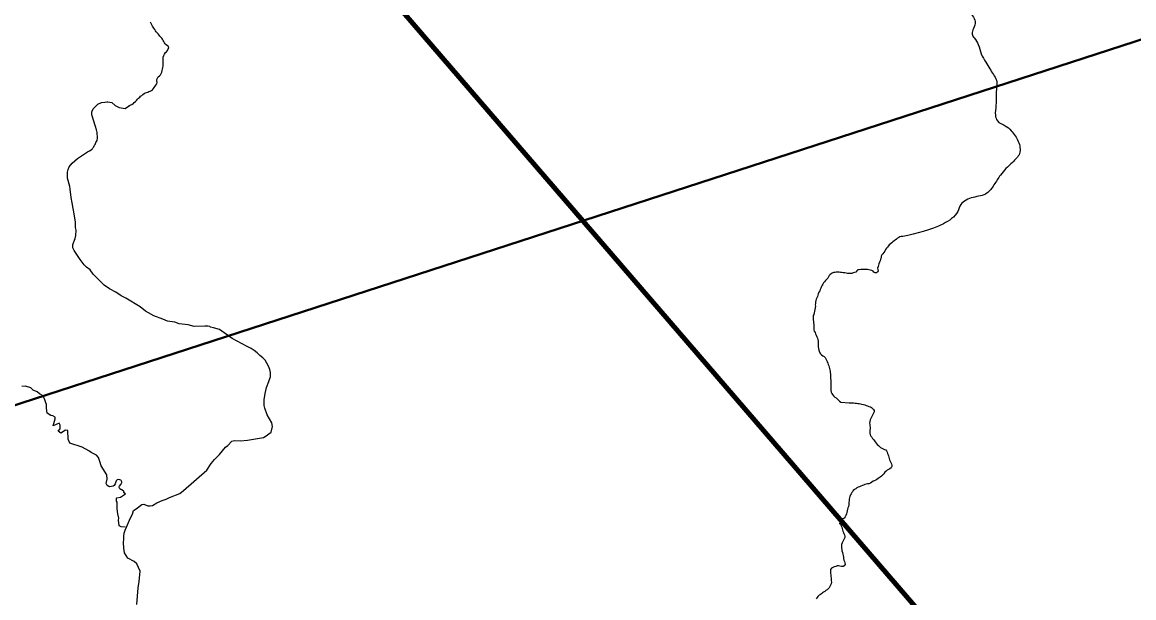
# Model space of a CAD drawing. Extents: x 553962 to 842807, y 8883888 to 9032388.
# Drawn here: x 651025 to 659732, y 8977962 to 8982475 of the extents above; entities that cross this region are included whole.
import ezdxf

# ---------------------------------------------------------------- set-up
doc = ezdxf.new("R2010")
doc.units = 0
doc.header["$LTSCALE"] = 150
for name, color, linetype, lineweight in [('12', 7, 'Continuous', 25), ('24', 7, 'Continuous', 25), ('9', 7, 'Continuous', 90)]:
    doc.layers.add(name, color=color, linetype=linetype, lineweight=lineweight)

msp = doc.modelspace()

# ---------------------------------------------------------------- linework, layer by layer
at = {"layer": '12', "lineweight": 40}
msp.add_line((636526.5, 8974783.6), (662912, 8983353), dxfattribs=at)
at = {"layer": '24'}
for points in [[(652090.6, 8982383), (652082.8, 8982392.1), (652075.2, 8982399.3), (652069.7, 8982408.2), (652063.7, 8982418.5), (652056.9, 8982428.1), (652050.7, 8982436.2), (652045.6, 8982445.3), (652040.7, 8982454.9), (652030.1, 8982475.1)], [(651863.5, 8981821.1), (651884, 8981829.5), (651894.1, 8981836.9), (651894.2, 8981835.8), (651902.7, 8981844.6), (651911.3, 8981853.1), (651920.6, 8981862.3), (651929.3, 8981872.3), (651937.2, 8981879.3), (651945.8, 8981887), (651952.7, 8981894.6), (651961.3, 8981902), (651970.6, 8981908.8), (651979.9, 8981915.5), (651989, 8981920.6), (651998.2, 8981924.7), (652008.4, 8981927.5), (652018.2, 8981931.3), (652028.3, 8981933.7), (652037.4, 8981939.1), (652045.8, 8981945.9), (652052.6, 8981954.9), (652059.5, 8981963.8), (652065.7, 8981973), (652070.8, 8981982.6), (652079.2, 8981991.3), (652082.5, 8982002.6), (652079.1, 8982015.2), (652079.7, 8982025.9), (652084, 8982037.6), (652090.5, 8982046), (652100.4, 8982054.4), (652107.7, 8982062.6), (652113, 8982072.4), (652118, 8982083.3), (652121.5, 8982096.1), (652124.8, 8982107.8), (652126.5, 8982120.6), (652127.9, 8982130.9), (652129.1, 8982141.4), (652129.5, 8982153.7), (652129.9, 8982164.4), (652129.5, 8982177.3), (652129.2, 8982188.8), (652130, 8982201.2), (652134, 8982214.2), (652139.6, 8982225.7), (652147.6, 8982236.6), (652156.3, 8982243.5), (652163, 8982252.8), (652167.9, 8982265.5), (652173.8, 8982274.4), (652171.3, 8982284.5), (652162.2, 8982291.1), (652152.6, 8982297.8), (652144.4, 8982305.2), (652139.1, 8982314.8), (652133.5, 8982323.4), (652128.5, 8982332.7), (652123.8, 8982341.6), (652117.7, 8982350), (652110.4, 8982358.6), (652104, 8982366.9), (652097.6, 8982374.8), (652090.6, 8982383)], [(651611.5, 8981611.7), (651606.3, 8981632.3), (651598.1, 8981656.4), (651571.2, 8981748.7), (651571.4, 8981771.4), (651581.6, 8981795.3), (651600.5, 8981817.8), (651616.2, 8981831.9), (651647.4, 8981844.8), (651671.6, 8981847.5), (651687.6, 8981851.5), (651696.2, 8981851.4), (651726.2, 8981845.1), (651752.7, 8981822.5), (651784.1, 8981806.8), (651831.2, 8981799), (651865.5, 8981822.4)], [(651529, 8980555.1), (651510.7, 8980573.5), (651478, 8980615.6), (651430.9, 8980684.6), (651421.7, 8980706.9), (651421.7, 8980731.9), (651439.4, 8980778.3), (651445.7, 8980801.8), (651446.8, 8980844.6), (651443.7, 8980866.8), (651441.5, 8980908.8), (651433, 8980973), (651423.4, 8981015.8), (651416.9, 8981058.6), (651407.4, 8981101.5), (651399.9, 8981165.7), (651398.5, 8981187.9), (651380.7, 8981251.3), (651378.6, 8981274.8), (651379.7, 8981298.4), (651385.7, 8981321), (651393.6, 8981341.1), (651417.5, 8981369.4), (651459.2, 8981406.4), (651537.3, 8981459.4), (651553.1, 8981466.4), (651572.2, 8981480.8), (651574.4, 8981486.1), (651579.2, 8981488.2), (651580.1, 8981493), (651585.1, 8981497.2), (651590.2, 8981510.5), (651595.8, 8981515.3), (651602.3, 8981532.8), (651611.5, 8981546.8), (651614.9, 8981568.9), (651611.5, 8981611.7)], [(657922.3, 8980794.9), (657921.8, 8980794.9), (657911.3, 8980794.2), (657900.8, 8980791.5), (657891, 8980787), (657881.5, 8980781.3), (657872.3, 8980774.7), (657863.5, 8980767.6), (657855.1, 8980760), (657845.9, 8980752.2), (657836.4, 8980744.9), (657826.4, 8980737.9), (657817.2, 8980731), (657809.7, 8980721.8), (657802.7, 8980712.6), (657794.9, 8980702.6), (657787.9, 8980692), (657781.1, 8980680.5), (657773.9, 8980670.2), (657766.1, 8980659.6), (657758.9, 8980650.3), (657754.4, 8980640.1), (657752.4, 8980628.9), (657749.1, 8980616.2), (657745, 8980604.2), (657739.7, 8980592.7), (657734.9, 8980581.3), (657731.5, 8980569.4), (657728.6, 8980559), (657724.4, 8980546.9), (657726.4, 8980536.5), (657730, 8980527), (657725.7, 8980516.9), (657716.9, 8980511.2), (657706, 8980509.3), (657695.7, 8980514.7), (657689.6, 8980523.4), (657679.6, 8980528.3), (657667.6, 8980531.7), (657657.6, 8980534.5), (657645.4, 8980536.4), (657632.6, 8980537.1), (657619.1, 8980536.5), (657606, 8980535.4), (657593, 8980535.4), (657580.8, 8980534.3), (657569.5, 8980532.5), (657561.7, 8980525.3), (657555.2, 8980516), (657544.1, 8980512.3), (657534, 8980509), (657523.5, 8980506.1), (657512.3, 8980504.9), (657501.8, 8980504.8), (657488.9, 8980506.1), (657479.1, 8980508.1), (657468.7, 8980509.5), (657456.9, 8980511), (657445.8, 8980512.4), (657435, 8980513.7), (657423.7, 8980514.8), (657412.9, 8980515), (657401.2, 8980514.2), (657391, 8980513.2), (657380.7, 8980511.9)], [(652928.8, 8979226.7), (652975.3, 8979262.2), (652986.4, 8979305.8), (652979.2, 8979333.8), (652944.9, 8979398.1), (652925.6, 8979448.6), (652919.7, 8979471.3), (652920.5, 8979513.3), (652927, 8979563.8), (652934.5, 8979588.2), (652939.8, 8979610.9), (652958, 8979658.8), (652964.6, 8979682.2), (652969.8, 8979693.8), (652970.9, 8979706), (652970, 8979727.6), (652964.4, 8979752.9), (652953.4, 8979777.2), (652927.8, 8979824.5), (652910.2, 8979842.6), (652886.5, 8979861.1), (652865, 8979883.5), (652843.2, 8979901.2), (652818.9, 8979917.7), (652788.3, 8979933.3), (652669.1, 8979994.2), (652570.7, 8980065.4), (652522.9, 8980079.6), (652500.8, 8980084.8), (652494.1, 8980089.3), (652479.5, 8980092), (652467.7, 8980092.8), (652454.7, 8980091.5), (652372.5, 8980089.9), (652326.2, 8980102.5), (652253.2, 8980110.7), (652221.7, 8980122.5), (652162.8, 8980130.3), (652127.5, 8980146.1), (652056, 8980174.2), (652014.6, 8980197.5), (651991.5, 8980211), (651949.3, 8980242.6), (651836.8, 8980311.1), (651800.2, 8980330.1), (651758.3, 8980358.2), (651709.6, 8980384.8), (651667.6, 8980413.8), (651620.8, 8980460.4), (651581.5, 8980499.7), (651556.2, 8980533.3), (651529, 8980555.1)], [(657380.7, 8980511.9), (657370, 8980508), (657361, 8980503.4), (657353, 8980497.1), (657346.2, 8980488.3), (657340.6, 8980479.4), (657334.7, 8980469.5), (657327.4, 8980459.5), (657318.5, 8980450), (657309.5, 8980440.7), (657302.2, 8980431.6), (657295.9, 8980422.2), (657290.6, 8980412.8), (657285.1, 8980402), (657281, 8980391), (657276.2, 8980379.9), (657271.8, 8980368.4), (657266.3, 8980357.7), (657260, 8980346.8), (657257.2, 8980335.7), (657253.7, 8980325.2), (657248.3, 8980313.7), (657243.6, 8980303.2), (657241.1, 8980292.2), (657240.2, 8980280.9), (657238.5, 8980269.9), (657236, 8980258.7), (657237.7, 8980247.8), (657237.6, 8980235.7), (657234.6, 8980223.4), (657231.6, 8980210.6), (657229.3, 8980197.2), (657224.7, 8980183.8), (657221.5, 8980175.1), (657219.5, 8980163.7), (657219.5, 8980151.9), (657221.5, 8980140.7)], [(657221.5, 8980140.7), (657222.8, 8980129.8), (657224.3, 8980118.8), (657225.3, 8980105.8), (657226.1, 8980095.4), (657226.7, 8980084.7), (657226.6, 8980074.6), (657226.5, 8980062.5), (657229.7, 8980051.9), (657235.5, 8980042.5), (657240, 8980031.7), (657244.1, 8980021), (657250.4, 8980009.7), (657254.2, 8979997.7), (657257.8, 8979988.2), (657260.8, 8979975.5), (657261, 8979963), (657259.8, 8979952.1), (657260, 8979941.5), (657261, 8979929), (657261.4, 8979916.7), (657264.8, 8979904.9), (657267.9, 8979895.4), (657272.9, 8979883.9), (657278.2, 8979874.1), (657286.7, 8979866.2), (657296.8, 8979860.3), (657306.9, 8979855), (657314.7, 8979847), (657321.1, 8979836.5), (657325.9, 8979825.3), (657330.9, 8979814.2), (657335.4, 8979802.7), (657339, 8979790.5), (657342.2, 8979780.4), (657345, 8979770.3), (657348.2, 8979760.1), (657351.3, 8979749.2), (657353.1, 8979738.6), (657354.5, 8979727.6), (657355.5, 8979717), (657355.9, 8979706.2), (657356.8, 8979695.7), (657357.3, 8979682.6), (657358.7, 8979669.6), (657359.7, 8979656.7), (657360.2, 8979643.5), (657359.2, 8979633), (657358.8, 8979622.9), (657358.5, 8979612.6), (657358.7, 8979599.4), (657359.8, 8979587.1), (657361.5, 8979575.1), (657366.5, 8979564.2), (657371.8, 8979555.3), (657380.8, 8979546.4), (657389.3, 8979536.6), (657400.2, 8979530.1), (657409.7, 8979521.1), (657419.2, 8979512.3), (657428, 8979502.9), (657437.4, 8979495.9), (657502.8, 8979492)], [(651020.9, 8979623.6), (651050.4, 8979621.7)], [(651216, 8979477.9), (651209.6, 8979492.1), (651201.6, 8979515.6), (651189.8, 8979547), (651161.6, 8979561.9), (651141.1, 8979576.4), (651111.2, 8979590.2), (651091.6, 8979607.9), (651050.4, 8979621.7)], [(651832, 8978515.5), (651800.5, 8978517.4), (651784.8, 8978525.3), (651778.9, 8978570.5), (651780.9, 8978586.2), (651775, 8978619.6), (651769.1, 8978660.5), (651769.2, 8978709.4), (651768.2, 8978712.6), (651762.9, 8978719.3), (651763.1, 8978743.2), (651766.1, 8978745), (651796, 8978751.6), (651833.7, 8978778.6), (651822, 8978785.9), (651822.6, 8978792.5), (651821.7, 8978794.5), (651805.3, 8978808), (651797.9, 8978810.3), (651790.5, 8978815.9), (651784.3, 8978827.6), (651784.3, 8978831), (651787.3, 8978838.4), (651798.2, 8978849.5), (651805.2, 8978867), (651805, 8978871), (651800.1, 8978883.1), (651797.1, 8978885.4), (651782.4, 8978889.8), (651768.6, 8978887.9), (651760.8, 8978880.6), (651754.9, 8978864.1), (651753.3, 8978854.7), (651745.8, 8978842.4), (651737.3, 8978838.7), (651711.2, 8978831.5), (651702.6, 8978833.8), (651689.6, 8978842.1), (651682.2, 8978859.1), (651690.1, 8978893.2), (651686.8, 8978927.4), (651643.5, 8978996), (651632.7, 8979030.2), (651623.8, 8979063.6), (651606.1, 8979081.3), (651564.9, 8979101), (651547.2, 8979114.7), (651494.2, 8979142.2), (651398, 8979175.6), (651386.2, 8979205.1), (651382.2, 8979273.9), (651364.6, 8979275.8), (651327.2, 8979254.2), (651307.6, 8979268), (651321.9, 8979287.3), (651323.3, 8979315.1), (651313.5, 8979332.8), (651266.4, 8979311.2), (651284.1, 8979364.3), (651282.1, 8979378), (651264.4, 8979387.8), (651248.7, 8979391.8), (651221.2, 8979409.5), (651215.3, 8979448.7), (651216, 8979477.9)], [(657502.8, 8979492), (657504.1, 8979491.9), (657517, 8979491), (657527.1, 8979490.8), (657537.9, 8979490.5), (657549.2, 8979489.1), (657559.5, 8979487.6), (657569.4, 8979486.2), (657579.9, 8979485), (657590.7, 8979483.7), (657602.3, 8979481.4), (657615.4, 8979477), (657625, 8979474.1), (657636.3, 8979470.5), (657645.9, 8979466.8), (657657.1, 8979462.9), (657668.6, 8979459.1), (657678, 8979455.4), (657686, 8979447.4), (657693.5, 8979439.5), (657698.6, 8979429.9), (657697.9, 8979419.3), (657693.3, 8979409.5), (657688, 8979398.6), (657683.5, 8979389.5), (657677.2, 8979378.1), (657672.7, 8979367.2), (657667.6, 8979356.4), (657663.6, 8979344.6), (657663.2, 8979332.7), (657664, 8979322.1), (657665.5, 8979311.7), (657666.5, 8979299.5), (657666.4, 8979288.4), (657665.8, 8979277), (657664.8, 8979265.3), (657665, 8979253.3), (657667.8, 8979241.3), (657673.4, 8979230.7), (657680.8, 8979221.1), (657686.6, 8979211.2), (657693.3, 8979202.5), (657700.1, 8979192.6), (657706.4, 8979184.7), (657715.3, 8979174.5), (657723.1, 8979164.2), (657731.5, 8979157), (657739.7, 8979148.8), (657747.8, 8979141.4), (657757.7, 8979135.2), (657768.2, 8979130), (657779.4, 8979125.8), (657788.7, 8979121.5), (657795.5, 8979113.8), (657800.5, 8979104.7), (657804, 8979094.6), (657807.9, 8979084.5), (657811, 8979074.1), (657812.5, 8979063.9), (657815.3, 8979053.6), (657819.8, 8979043.5), (657824.5, 8979033.8), (657829.5, 8979023.3), (657833.2, 8979012.6), (657836.2, 8979001.6)], [(651888.2, 8978618.1), (651895.6, 8978646.6), (651917.7, 8978660.9), (651962, 8978693.5), (651977.6, 8978696.1), (652010.1, 8978684.3), (652027, 8978683), (652045.2, 8978687), (652080.5, 8978707.4), (652120.7, 8978724.7), (652153.8, 8978736.6), (652178.9, 8978748.3), (652259.8, 8978779.4), (652287.2, 8978804.1), (652471.9, 8978964.2), (652505.7, 8979014.9), (652530.4, 8979046.2), (652569.5, 8979086.5), (652618.3, 8979143.4), (652635, 8979155.7), (652667.2, 8979190), (652687.7, 8979195.3), (652734.7, 8979193.2), (652789.3, 8979198.5), (652915.2, 8979219), (652928.8, 8979226.7)], [(657836.2, 8979001.6), (657836.4, 8978990.9), (657831.1, 8978980.9), (657821.5, 8978973.8), (657811.1, 8978967.9), (657800.9, 8978961.9), (657791.7, 8978955.6), (657783.1, 8978947.9), (657776.1, 8978938.9), (657770.9, 8978930.2), (657765.1, 8978923.2), (657756.6, 8978916.8), (657746.8, 8978908.7), (657738.3, 8978903.3), (657729.4, 8978897), (657719.7, 8978890.3), (657710.7, 8978885.3), (657698.9, 8978880.2), (657689.7, 8978875.8), (657680.2, 8978870.1), (657669.6, 8978861.9), (657657.2, 8978857), (657647.4, 8978854.8), (657636.8, 8978852.9), (657626.7, 8978849.7), (657615.8, 8978845.5), (657606.2, 8978841.5), (657594.3, 8978836.9), (657584.5, 8978833.2), (657573, 8978828.8), (657563.4, 8978824), (657554.5, 8978817.5), (657545.1, 8978812.7), (657535.3, 8978804.1), (657530.4, 8978795.2), (657523.7, 8978786.6), (657517.5, 8978777.8)], [(657517.5, 8978777.8), (657512.6, 8978769), (657508.3, 8978757), (657504.7, 8978746.9), (657502.3, 8978735.1), (657502.4, 8978723.1), (657501.1, 8978711.8), (657499.8, 8978700.7), (657499.3, 8978690.4), (657496.9, 8978679.2), (657492.2, 8978668.1), (657489.7, 8978656.2), (657487.1, 8978643.6), (657484, 8978631.6), (657480.8, 8978619.4), (657476, 8978608.4), (657470.7, 8978597.5), (657463, 8978586.4), (657453.6, 8978580.7), (657442.7, 8978574.2), (657436, 8978565.6), (657430.3, 8978556.5), (657426.6, 8978544.7), (657434.3, 8978535.9), (657439.4, 8978526.9), (657444, 8978517.2), (657447.1, 8978505.1), (657450.1, 8978495), (657453.1, 8978485.4), (657457.4, 8978474.6), (657461.9, 8978465.3), (657465.8, 8978455.8), (657469.8, 8978444.5), (657468.2, 8978434.6), (657464.4, 8978425), (657458.9, 8978414.2), (657452.6, 8978403), (657447.5, 8978392.1), (657443.4, 8978379), (657443.3, 8978367.3), (657443.2, 8978354.9), (657444.3, 8978341.5), (657446.3, 8978329.2), (657449.6, 8978316.6), (657453.4, 8978304.7), (657456.7, 8978293.2), (657457.9, 8978281.3), (657459, 8978269.7), (657460.6, 8978257.6), (657465.5, 8978246.9), (657468.9, 8978236.2), (657470.4, 8978222.6), (657464.8, 8978212.5), (657454.9, 8978208.6), (657443.1, 8978208.9), (657429.8, 8978210.8), (657420.2, 8978214), (657408.7, 8978213.3), (657398, 8978208.9), (657386.5, 8978204.1), (657373.8, 8978200.8), (657363.4, 8978193.5), (657357.6, 8978184.5), (657355.8, 8978174.7), (657356.5, 8978161.6)], [(651923.8, 8977910.1), (651933.3, 8978039.2), (651940.9, 8978090.4), (651948.5, 8978170.2), (651923.8, 8978229), (651901.1, 8978248), (651851.2, 8978272.3), (651826.5, 8978315.8), (651820.6, 8978351), (651819.5, 8978396.3), (651821.5, 8978421.6), (651821.6, 8978445.1), (651824.7, 8978467.8), (651830.6, 8978493), (651842.2, 8978516.6), (651872.3, 8978589.2), (651888.2, 8978618.1)], [(657356.5, 8978161.6), (657356.8, 8978151.5), (657358, 8978141.4), (657359.4, 8978129.9), (657360.6, 8978117.7), (657361.6, 8978106.4), (657362.5, 8978095.3), (657363.5, 8978085.3), (657361.8, 8978072.9), (657356.3, 8978061.7), (657351.2, 8978051.3), (657345.6, 8978041.1), (657339, 8978032.2), (657330.4, 8978025.3), (657320.5, 8978018.5), (657311.5, 8978012), (657302.3, 8978005.9), (657294.1, 8977999.9), (657285.9, 8977993.6), (657276.9, 8977987.4), (657267.7, 8977981.6), (657258.2, 8977972.4), (657251.7, 8977964.2), (657244.4, 8977953.9)]]:
    msp.add_lwpolyline(points, dxfattribs=at)
msp.add_spline([(658367.7, 8982630.8), (658393.5, 8982614.2), (658429.4, 8982573.5), (658470.1, 8982525.1), (658488.8, 8982479.8), (658476.3, 8982426.6), (658465.4, 8982382.8), (658482.6, 8982351.6), (658513.8, 8982300), (658537.2, 8982226.5), (658573.2, 8982162.4), (658604.4, 8982109.3), (658632.5, 8982065.5), (658656, 8982020.2), (658657.5, 8981970.2), (658654.4, 8981918.6), (658652.8, 8981820.1), (658648.2, 8981746.8), (658663.8, 8981701.4), (658724.7, 8981663.9), (658771.6, 8981624.8), (658827.8, 8981540.4), (658837.2, 8981446.6), (658781, 8981376.3), (658687.2, 8981276.2), (658637.2, 8981199.7), (658581, 8981134), (658473.2, 8981101.2), (658377.9, 8981044.9), (658352.9, 8980991.8), (658240.4, 8980894.8), (657921.8, 8980794.9)], degree=3, dxfattribs=at)
at = {"layer": '9'}
msp.add_line((647160.3, 8990514), (659714.4, 8975927.2), dxfattribs=at)

doc.saveas('drawing.dxf')
